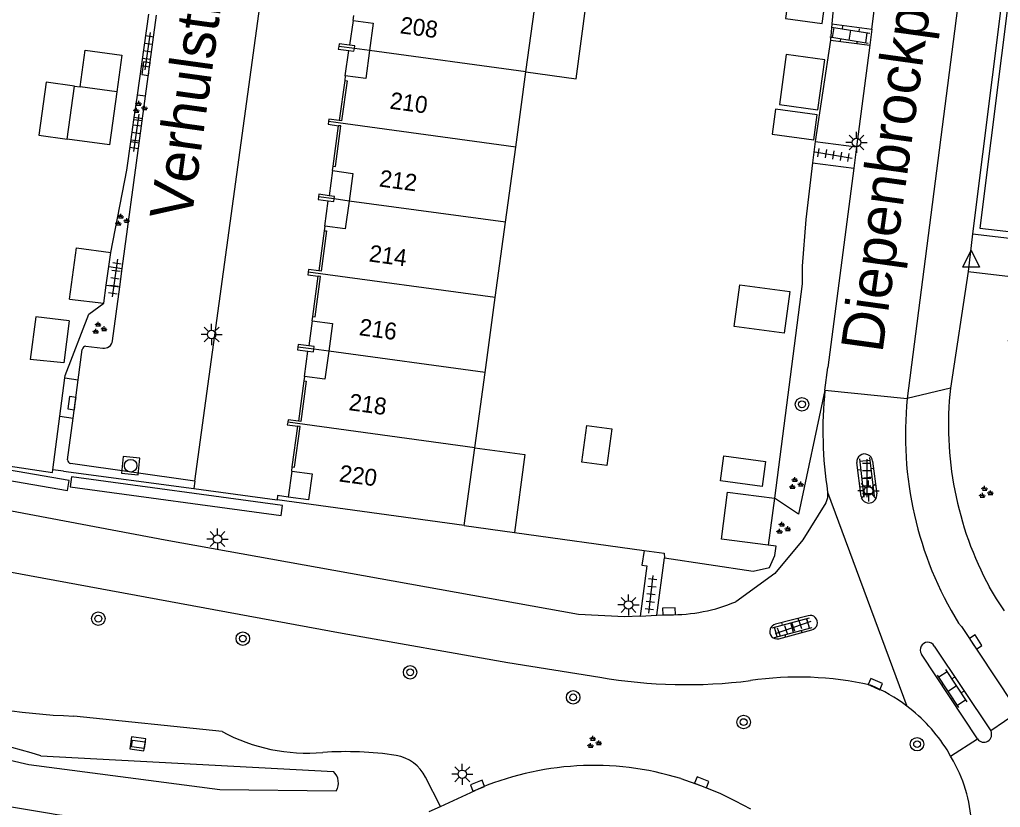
# Model space of a CAD drawing. Extents: x 132999 to 136000, y 398499 to 400501.
# Drawn here: x 134872.1 to 134930.3, y 399155.3 to 399202.1 of the extents above; entities that cross this region are included whole.
import ezdxf

# ---------------------------------------------------------------- set-up
doc = ezdxf.new("R2010")
doc.units = 0
for name, color, linetype in [('gg-afsc-erfafscheiding', 7, 'Continuous'), ('gg-afsc-haag', 7, 'Continuous'), ('gg-afsc-hekwerk', 7, 'Continuous'), ('gg-anno-huisnummerreeks BGT', 7, 'Continuous'), ('gg-anno-openbare ruimte label', 7, 'Continuous'), ('gg-bbg-gedigitaliseerde bijgebouw', 7, 'Continuous'), ('gg-bbg-hoofdgebouw', 7, 'Continuous'), ('gg-bbg-luifel en loopbrug', 7, 'Continuous'), ('gg-bbg-onder overbouw', 7, 'Continuous'), ('gg-bbg-pand overbouw', 7, 'Continuous'), ('gg-bbg-pilaar onder overbouw', 7, 'Continuous'), ('gg-bbg-pilaar pand', 7, 'Continuous'), ('gg-bbg-tussenscheiding', 7, 'Continuous'), ('gg-bbg-tussenscheiding niveau 01', 7, 'Continuous'), ('gg-knt-bovenkant onderkant talud', 7, 'Continuous'), ('gg-knt-verharding', 7, 'Continuous'), ('gg-knt-verharding nz', 7, 'Continuous'), ('gt-grn-groengrens', 7, 'Continuous'), ('gt-grn-weggrens', 7, 'Continuous'), ('gt-symb-boom', 7, 'Continuous'), ('gt-symb-groenvak', 7, 'Continuous'), ('gt-symb-klinker verharding', 7, 'Continuous'), ('gt-symb-kolk', 7, 'Continuous'), ('gt-symb-kolk center center', 7, 'Continuous'), ('gt-symb-lichtmast', 7, 'Continuous'), ('gt-symb-rioolschacht', 7, 'Continuous'), ('gt-symb-tegel verharding', 7, 'Continuous'), ('gt-symb-waterafsluiter', 7, 'Continuous')]:
    doc.layers.add(name, color=color, linetype=linetype)

# ---------------------------------------------------------------- blocks, each defined once
blk = doc.blocks.new('gt0-GRVAK')
at = {"layer": 'gt-symb-groenvak'}
for p, q in [((-0.11, 0.189), (-0.228, 0.24)), ((-0.182, 0.153), (0.088, 0.153)), ((-0.091, 0.211), (-0.156, 0.322)), ((-0.047, 0.214), (-0.047, 0.393)), ((-0.004, 0.211), (0.061, 0.322)), ((0.015, 0.189), (0.133, 0.24)), ((0.262, -0.052), (0.197, 0.059)), ((0.305, -0.049), (0.305, 0.13)), ((0.349, -0.052), (0.414, 0.059)), ((-0.245, -0.228), (-0.363, -0.177)), ((-0.318, -0.264), (-0.047, -0.264)), ((-0.226, -0.206), (-0.291, -0.095)), ((-0.183, -0.203), (-0.183, -0.024)), ((-0.139, -0.206), (-0.074, -0.095)), ((-0.12, -0.228), (-0.002, -0.177)), ((0.243, -0.074), (0.125, -0.023)), ((0.17, -0.11), (0.441, -0.11)), ((0.368, -0.074), (0.486, -0.023))]:
    blk.add_line(p, q, dxfattribs=at)
blk = doc.blocks.new('gt0-TEG1')
at = {"layer": 'gt-symb-tegel verharding'}
for p, q in [((-1.125, 0), (1.125, 0)), ((-0.9, -0.25), (-0.9, 0.25)), ((-0.45, -0.25), (-0.45, 0.25)), ((0, -0.25), (0, 0.25)), ((0.45, -0.25), (0.45, 0.25)), ((0.9, -0.25), (0.9, 0.25))]:
    blk.add_line(p, q, dxfattribs=at)
blk = doc.blocks.new('gt0-LMAST')
at = {"layer": 'gt-symb-lichtmast'}
for p, q in [((-0.005, 0.246), (-0.005, 0.621)), ((-0.182, 0.173), (-0.447, 0.438)), ((0.172, 0.173), (0.437, 0.438)), ((-0.255, -0.004), (-0.63, -0.004)), ((-0.182, -0.181), (-0.447, -0.446)), ((-0.005, -0.254), (-0.005, -0.629)), ((0.437, -0.446), (0.172, -0.181)), ((0.245, -0.004), (0.62, -0.004))]:
    blk.add_line(p, q, dxfattribs=at)
blk.add_circle((-0.005, -0.004), 0.25, dxfattribs=at)
blk = doc.blocks.new('gt0-RS')
at = {"layer": 'gt-symb-rioolschacht'}
blk.add_lwpolyline([(-0.5, -0.5), (0.5, -0.5), (0.5, 0.5), (-0.5, 0.5)], close=True, dxfattribs=at)
blk.add_circle((0, 0), 0.375, dxfattribs=at)
blk = doc.blocks.new('gt0-KOLK')
at = {"layer": 'gt-symb-kolk'}
blk.add_lwpolyline([(0, 0), (0.375, 0), (0.375, 0.4), (-0.375, 0.4), (-0.375, 0), (0, 0)], dxfattribs=at)
blk = doc.blocks.new('gt0-KL1')
at = {"layer": 'gt-symb-klinker verharding'}
for p, q in [((-1.15, 0.3), (1.15, 0.3)), ((-1, -0.3), (-1, 0.3)), ((-0.5, 0.3), (-0.5, 0.45)), ((0, -0.3), (0, 0.3)), ((0.5, 0.3), (0.5, 0.45)), ((1, -0.3), (1, 0.3)), ((-1.15, -0.3), (1.15, -0.3)), ((-0.5, -0.45), (-0.5, -0.3)), ((0.5, -0.45), (0.5, -0.3))]:
    blk.add_line(p, q, dxfattribs=at)
blk = doc.blocks.new('gt0-BOOM')
at = {"layer": 'gt-symb-boom'}
for radius in [0.4, 0.2]:
    blk.add_circle((0, 0), radius, dxfattribs=at)
blk = doc.blocks.new('gt0-WAFSL')
at = {"layer": 'gt-symb-waterafsluiter'}
for p, q in [((-0.5, -0.333), (0, 0.667)), ((0, 0.667), (0.5, -0.333)), ((0.5, -0.333), (-0.5, -0.333))]:
    blk.add_line(p, q, dxfattribs=at)
blk = doc.blocks.new('gt0-KOLKCC')
at = {"layer": 'gt-symb-kolk center center'}
blk.add_lwpolyline([(-0.375, 0.2), (0.375, 0.2), (0.375, -0.2), (-0.375, -0.2)], close=True, dxfattribs=at)

msp = doc.modelspace()

# ---------------------------------------------------------------- linework, layer by layer
at = {"layer": 'gg-afsc-erfafscheiding'}
for p, q in [((134879.132, 399197.619), (134879.814, 399202.41)), ((134920.34, 399201.843), (134920.252, 399200.878)), ((134920.252, 399200.878), (134919.358, 399194.853)), ((134878.923, 399196.151), (134879.132, 399197.619)), ((134878.735, 399194.831), (134878.923, 399196.151)), ((134878.498, 399193.167), (134878.735, 399194.831)), ((134919.358, 399194.853), (134919.201, 399193.591)), ((134876.241, 399184.61), (134877.139, 399185.267)), ((134874.53, 399178.557), (134874.827, 399180.826)), ((134874.114, 399175.379), (134874.53, 399178.557)), ((134901.502, 399171.65), (134909.195, 399170.588))]:
    msp.add_line(p, q, dxfattribs=at)
for points in [[(134921.625, 399214.61), (134920.924, 399209.671), (134920.528, 399209.728), (134919.944, 399205.833), (134920.698, 399205.764), (134920.34, 399201.843)], [(134919.201, 399193.591), (134918.8, 399190.225), (134918.573, 399187.467), (134918.58, 399186.405), (134916.929, 399173.695)], [(134874.827, 399180.826), (134874.845, 399180.967), (134876.241, 399184.61)], [(134865.794, 399176.464), (134874.091, 399175.207), (134874.114, 399175.379)], [(134909.195, 399170.588), (134910.4, 399170.422), (134910.405, 399170.154)], [(134910.405, 399170.154), (134915.677, 399169.362), (134916.647, 399169.583), (134916.965, 399170.296), (134917.035, 399170.835), (134916.567, 399170.895)]]:
    msp.add_lwpolyline(points, dxfattribs=at)
at = {"layer": 'gg-afsc-haag'}
msp.add_line((134877.559, 399188.262), (134878.498, 399193.167), dxfattribs=at)
at = {"layer": 'gg-afsc-hekwerk'}
for p, q in [((134874.742, 399175.297), (134882.475, 399174.256)), ((134882.475, 399174.256), (134887.42, 399173.59))]:
    msp.add_line(p, q, dxfattribs=at)
at = {"layer": 'gg-bbg-gedigitaliseerde bijgebouw'}
for p, q in [((134875.728, 399198.107), (134876.026, 399200.287)), ((134874.972, 399195.002), (134875.404, 399198.151)), ((134875.404, 399198.151), (134875.728, 399198.107)), ((134877.443, 399187.437), (134877.559, 399188.262)), ((134877.288, 399186.333), (134877.443, 399187.437)), ((134877.139, 399185.267), (134877.288, 399186.333)), ((134875.098, 399185.494), (134877.139, 399185.267)), ((134916.929, 399173.695), (134916.567, 399170.895))]:
    msp.add_line(p, q, dxfattribs=at)
for points in [[(134917.921, 399204.638), (134917.585, 399202.161), (134919.765, 399201.865), (134920.101, 399204.342), (134917.921, 399204.638)], [(134876.026, 399200.287), (134878.206, 399199.988), (134877.907, 399197.809)], [(134917.639, 399200.022), (134917.235, 399197.049), (134919.514, 399196.74), (134919.918, 399199.712), (134917.639, 399200.022)], [(134877.907, 399197.809), (134877.475, 399194.658), (134874.972, 399195.002)], [(134916.997, 399196.779), (134916.795, 399195.292), (134919.272, 399194.956), (134919.474, 399196.442), (134916.997, 399196.779)], [(134875.098, 399185.494), (134875.515, 399188.542), (134877.559, 399188.262)], [(134914.542, 399183.88), (134914.878, 399186.357), (134917.851, 399185.954), (134917.515, 399183.476), (134914.542, 399183.88)], [(134875.08, 399184.209), (134873.096, 399184.461), (134872.773, 399181.92)], [(134875.08, 399184.209), (134874.763, 399181.718), (134872.773, 399181.92)], [(134905.5, 399175.827), (134905.796, 399178.007), (134907.282, 399177.805), (134906.986, 399175.625), (134905.5, 399175.827)], [(134913.724, 399174.711), (134913.926, 399176.197), (134916.403, 399175.861), (134916.202, 399174.374), (134913.724, 399174.711)], [(134916.567, 399170.895), (134913.796, 399171.253), (134914.157, 399174.053), (134916.929, 399173.695)]]:
    msp.add_lwpolyline(points, dxfattribs=at)
at = {"layer": 'gg-bbg-hoofdgebouw'}
for p, q in [((134902.187, 399198.991), (134902.793, 399203.453)), ((134891.932, 399202.048), (134891.97, 399202.331)), ((134891.47, 399198.75), (134891.434, 399198.487)), ((134901.581, 399194.529), (134902.187, 399198.991)), ((134900.975, 399190.066), (134901.581, 399194.529)), ((134890.71, 399193.13), (134890.746, 399193.399)), ((134890.26, 399189.83), (134890.224, 399189.567)), ((134900.369, 399185.602), (134900.975, 399190.066)), ((134899.764, 399181.148), (134900.369, 399185.602)), ((134889.5, 399184.21), (134889.535, 399184.468)), ((134899.158, 399176.688), (134899.764, 399181.148)), ((134889.05, 399180.92), (134889.014, 399180.657)), ((134898.53, 399172.06), (134899.158, 399176.688)), ((134888.29, 399175.3), (134888.325, 399175.559)), ((134898.53, 399172.06), (134887.42, 399173.59))]:
    msp.add_line(p, q, dxfattribs=at)
for points in [[(134891.112, 399196.107), (134890.496, 399196.19), (134890.475, 399196.037)], [(134890.475, 399196.037), (134890.453, 399195.883), (134891.071, 399195.799)], [(134889.265, 399187.11), (134889.244, 399186.956), (134889.86, 399186.873)], [(134889.902, 399187.18), (134889.286, 399187.263), (134889.265, 399187.11)], [(134888.05, 399178.196), (134888.029, 399178.042), (134888.649, 399177.958)], [(134888.691, 399178.265), (134888.071, 399178.349), (134888.05, 399178.196)], [(134888.08, 399173.754), (134887.45, 399173.84), (134887.42, 399173.59)]]:
    msp.add_lwpolyline(points, dxfattribs=at)
at = {"layer": 'gg-bbg-luifel en loopbrug'}
msp.add_line((134898.53, 399172.06), (134901.502, 399171.65), dxfattribs=at)
for points in [[(134902.187, 399198.991), (134905.159, 399198.587), (134905.765, 399203.049), (134902.793, 399203.453)], [(134875.404, 399198.151), (134873.715, 399198.383), (134873.283, 399195.233), (134874.972, 399195.002)], [(134899.158, 399176.688), (134902.131, 399176.284), (134901.502, 399171.65)]]:
    msp.add_lwpolyline(points, dxfattribs=at)
at = {"layer": 'gg-bbg-onder overbouw'}
for points in [[(134891.932, 399202.048), (134893.13, 399201.89), (134892.906, 399200.252)], [(134892.906, 399200.252), (134892.68, 399198.59), (134891.47, 399198.75)], [(134891.434, 399198.487), (134891.573, 399198.469), (134891.251, 399196.088), (134891.112, 399196.107)], [(134890.746, 399193.399), (134890.885, 399193.38), (134891.21, 399195.78), (134891.071, 399195.799)], [(134890.71, 399193.13), (134891.92, 399192.97), (134891.696, 399191.326)], [(134891.696, 399191.326), (134891.47, 399189.67), (134890.26, 399189.83)], [(134890.224, 399189.567), (134890.363, 399189.549), (134890.04, 399187.161), (134889.902, 399187.18)], [(134889.535, 399184.468), (134889.674, 399184.449), (134889.999, 399186.854), (134889.86, 399186.873)], [(134889.5, 399184.21), (134890.71, 399184.05), (134890.487, 399182.408)], [(134890.487, 399182.408), (134890.26, 399180.75), (134889.05, 399180.92)], [(134889.014, 399180.657), (134889.153, 399180.639), (134888.83, 399178.246), (134888.691, 399178.265)], [(134888.325, 399175.559), (134888.464, 399175.54), (134888.788, 399177.939), (134888.649, 399177.958)], [(134888.29, 399175.3), (134889.5, 399175.13), (134889.29, 399173.59), (134888.08, 399173.754)]]:
    msp.add_lwpolyline(points, dxfattribs=at)
at = {"layer": 'gg-bbg-pand overbouw'}
for p, q in [((134891.932, 399202.048), (134891.723, 399200.569)), ((134891.47, 399198.75), (134891.672, 399200.266)), ((134891.434, 399198.487), (134891.112, 399196.107)), ((134890.746, 399193.399), (134891.071, 399195.799)), ((134890.71, 399193.13), (134890.512, 399191.643)), ((134890.26, 399189.83), (134890.461, 399191.339)), ((134890.224, 399189.567), (134889.902, 399187.18)), ((134889.535, 399184.468), (134889.86, 399186.873)), ((134889.5, 399184.21), (134889.306, 399182.726)), ((134889.05, 399180.92), (134889.246, 399182.424)), ((134889.014, 399180.657), (134888.691, 399178.265)), ((134888.325, 399175.559), (134888.649, 399177.958)), ((134888.29, 399175.3), (134888.08, 399173.754))]:
    msp.add_line(p, q, dxfattribs=at)
at = {"layer": 'gg-bbg-pilaar onder overbouw'}
for points in [[(134891.672, 399200.266), (134891.985, 399200.224), (134892.009, 399200.376)], [(134892.009, 399200.376), (134892.032, 399200.528), (134891.723, 399200.569)], [(134890.803, 399191.449), (134890.823, 399191.602), (134890.512, 399191.643)], [(134890.461, 399191.339), (134890.782, 399191.296), (134890.803, 399191.449)], [(134889.246, 399182.424), (134889.574, 399182.381), (134889.594, 399182.534)], [(134889.594, 399182.534), (134889.614, 399182.686), (134889.306, 399182.726)]]:
    msp.add_lwpolyline(points, dxfattribs=at)
at = {"layer": 'gg-bbg-pilaar pand'}
for points in [[(134891.077, 399200.5), (134891.053, 399200.348), (134891.672, 399200.266)], [(134891.723, 399200.569), (134891.101, 399200.652), (134891.077, 399200.5)], [(134889.875, 399191.573), (134889.855, 399191.42), (134890.461, 399191.339)], [(134890.512, 399191.643), (134889.895, 399191.725), (134889.875, 399191.573)], [(134889.306, 399182.726), (134888.678, 399182.808), (134888.658, 399182.656)], [(134888.658, 399182.656), (134888.638, 399182.503), (134889.246, 399182.424)]]:
    msp.add_lwpolyline(points, dxfattribs=at)
at = {"layer": 'gg-bbg-tussenscheiding'}
for p, q in [((134892.009, 399200.376), (134891.077, 399200.5)), ((134902.187, 399198.991), (134892.906, 399200.252)), ((134877.907, 399197.809), (134875.728, 399198.107)), ((134901.581, 399194.529), (134890.475, 399196.037)), ((134890.803, 399191.449), (134889.875, 399191.573)), ((134900.975, 399190.066), (134891.696, 399191.326)), ((134900.369, 399185.602), (134889.265, 399187.11)), ((134889.594, 399182.534), (134888.658, 399182.656)), ((134899.764, 399181.148), (134890.487, 399182.408)), ((134899.158, 399176.688), (134888.05, 399178.196))]:
    msp.add_line(p, q, dxfattribs=at)
at = {"layer": 'gg-bbg-tussenscheiding niveau 01'}
for p, q in [((134892.906, 399200.252), (134892.009, 399200.376)), ((134891.696, 399191.326), (134890.803, 399191.449)), ((134890.487, 399182.408), (134889.594, 399182.534))]:
    msp.add_line(p, q, dxfattribs=at)
at = {"layer": 'gg-knt-bovenkant onderkant talud'}
for p, q in [((134884.159, 399159.84), (134875.36, 399160.757)), ((134873.406, 399158.401), (134890.77, 399157.465)), ((134897.113, 399155.398), (134896.233, 399157.127))]:
    msp.add_line(p, q, dxfattribs=at)
msp.add_lwpolyline([(134854.008, 399162.751), (134847.445, 399164.287), (134840.933, 399165.753), (134837.933, 399166.391), (134837.806, 399166.346), (134837.691, 399166.108), (134837.694, 399165.962), (134837.747, 399165.809), (134853.978, 399161.95), (134863.727, 399159.959), (134872.683, 399157.892), (134884.031, 399156.395), (134890.928, 399156.315)], dxfattribs=at)
for centre, radius, start, end in [((134876.513, 399195.409), 34.671, 251.8283, 268.09484), ((134850.381, 399080.75), 80.993, 73.4837, 80.27925), ((134889.218, 399169.185), 10.627, 241.57163, 274.93928), ((134891.529, 399138.499), 20.147, 81.55606, 93.97204), ((134894.061, 399156.034), 2.431, 26.70525, 79.91282), ((134890.136, 399156.792), 0.924, 328.92985, 46.71608)]:
    msp.add_arc(centre, radius, start, end, dxfattribs=at)
at = {"layer": 'gg-knt-verharding'}
for p, q in [((134931.956, 399215.49), (134928.684, 399189.371)), ((134922.716, 399201.535), (134924.363, 399214.228)), ((134879.621, 399197.553), (134880.267, 399202.348)), ((134920.34, 399201.843), (134922.716, 399201.535)), ((134922.716, 399201.535), (134922.592, 399200.575)), ((134920.252, 399200.878), (134922.592, 399200.575)), ((134922.592, 399200.575), (134921.809, 399194.535)), ((134879.621, 399197.553), (134879.132, 399197.619)), ((134879.422, 399196.083), (134879.621, 399197.553)), ((134879.422, 399196.083), (134878.923, 399196.151)), ((134879.243, 399194.762), (134879.422, 399196.083)), ((134878.234, 399187.33), (134879.243, 399194.762)), ((134879.243, 399194.762), (134878.735, 399194.831)), ((134919.358, 399194.853), (134921.809, 399194.535)), ((134921.809, 399194.535), (134921.645, 399193.274)), ((134919.201, 399193.591), (134921.645, 399193.274)), ((134921.645, 399193.274), (134920.11, 399181.439)), ((134877.443, 399187.437), (134878.234, 399187.33)), ((134878.084, 399186.225), (134878.234, 399187.33)), ((134928.424, 399187.138), (134927.376, 399180.227)), ((134877.288, 399186.333), (134878.084, 399186.225)), ((134877.651, 399183.033), (134878.084, 399186.225)), ((134875.626, 399180.722), (134875.86, 399182.524)), ((134876.076, 399182.709), (134877.073, 399182.594)), ((134919.933, 399180.098), (134920.11, 399181.439)), ((134874.827, 399180.826), (134875.626, 399180.722)), ((134875.327, 399178.449), (134875.626, 399180.722)), ((134874.53, 399178.557), (134875.327, 399178.449)), ((134874.991, 399175.963), (134875.327, 399178.449)), ((134922.074, 399173.793), (134921.822, 399175.8)), ((134922.751, 399175.886), (134923.008, 399173.94)), ((134882.535, 399174.698), (134875.167, 399175.751)), ((134882.535, 399174.698), (134882.475, 399174.256)), ((134909.951, 399166.739), (134910.405, 399170.154)), ((134908.976, 399166.689), (134909.951, 399166.739)), ((134909.951, 399166.739), (134910.683, 399166.77)), ((134918.93, 399166.711), (134917.004, 399166.205)), ((134917.194, 399165.346), (134919.153, 399165.879)), ((134891.279, 399165.678), (134901.122, 399163.932)), ((134926.421, 399164.913), (134929.773, 399159.886)), ((134928.979, 399159.399), (134925.658, 399164.442)), ((134901.122, 399163.932), (134906.579, 399163.067)), ((134931.405, 399160.993), (134929.773, 399159.886)), ((134927.388, 399158.381), (134928.979, 399159.399)), ((134927.388, 399158.381), (134927.178, 399158.747)), ((134927.563, 399158.078), (134927.388, 399158.381)), ((134897.113, 399155.398), (134899.168, 399156.348)), ((134896.452, 399155.092), (134897.113, 399155.398))]:
    msp.add_line(p, q, dxfattribs=at)
for points in [[(134882.535, 399174.698), (134888.633, 399219.206), (134891.446, 399218.824)], [(134928.684, 399189.371), (134933.582, 399188.797), (134933.675, 399189.453), (134934.164, 399189.386)], [(134928.424, 399187.138), (134931.269, 399186.799), (134930.805, 399183.015), (134932.919, 399182.725)], [(134908.976, 399166.689), (134908.038, 399166.641), (134905.309, 399166.777), (134880.79, 399171.2), (134870.91, 399173.05), (134845.348, 399178.44)], [(134822.107, 399175.637), (134824.088, 399176.21), (134825.179, 399176.572), (134827.315, 399177.426), (134828.439, 399177.675), (134829.587, 399177.791), (134830.74, 399177.804), (134831.89, 399177.713), (134833.028, 399177.52), (134869.39, 399169.71), (134891.279, 399165.678)], [(134920.092, 399174.038), (134920.09, 399173.72), (134919.989, 399173.419), (134918.62, 399171.215), (134916.952, 399169.227), (134914.65, 399167.547)], [(134909.195, 399170.588), (134909.074, 399169.71), (134909.371, 399169.67), (134908.976, 399166.689)], [(134930.58, 399167.009), (134930.11, 399167.716), (134929.694, 399168.404)], [(134927.86, 399166.271), (134928.032, 399166.072), (134931.068, 399161.496)], [(134878.676, 399158.804), (134879.52, 399158.692), (134879.624, 399159.398), (134878.783, 399159.526), (134878.676, 399158.804)], [(134911.378, 399157.044), (134912.542, 399156.637), (134913.688, 399156.177), (134914.608, 399155.732), (134915.509, 399155.254)]]:
    msp.add_lwpolyline(points, dxfattribs=at)
for centre, radius, start, end in [((134877.147, 399183.096), 0.508, 261.60553, 352.82895), ((134876.076, 399182.49), 0.219, 89.99303, 171.16586), ((134943.402, 399177.682), 23.593, 174.12168, 188.88424), ((134947.525, 399178.039), 20.267, 173.80116, 208.38409), ((134945.964, 399177.414), 21.259, 174.07442, 211.61282), ((134875.202, 399175.959), 0.211, 179.00797, 260.39018), ((134922.286, 399175.849), 0.467, 4.4939, 186.084), ((134922.54, 399173.874), 0.473, 189.87798, 8.01057), ((134910.771, 399176.838), 10.069, 269.50186, 292.66213), ((134919.059, 399166.3), 0.431, 282.52714, 107.48137), ((134917.092, 399165.774), 0.44, 101.48486, 283.45973), ((134926.032, 399164.689), 0.449, 29.93936, 213.43471), ((134911.717, 399192.52), 29.898, 260.10442, 277.2768), ((134918.345, 399143.646), 19.426, 77.26559, 98.40892), ((134918.871, 399153.544), 9.799, 52.80366, 67.46211), ((134918.86, 399153.522), 9.823, 32.13819, 52.83083), ((134929.356, 399159.676), 0.467, 216.31033, 26.73542), ((134908.334, 399367.397), 215.17, 256.47133, 261.55629), ((134906.205, 399140.352), 17.475, 72.77986, 113.74508), ((134919.881, 399153.844), 8.771, 1.62617, 28.86217)]:
    msp.add_arc(centre, radius, start, end, dxfattribs=at)
at = {"layer": 'gg-knt-verharding nz'}
msp.add_line((134929.778, 399218.265), (134924.819, 399179.609), dxfattribs=at)
at = {"layer": 'gt-grn-groengrens'}
msp.add_line((134874.742, 399175.297), (134874.114, 399175.379), dxfattribs=at)
for points in [[(134932.352, 399215.435), (134929.131, 399189.721), (134933.241, 399189.24), (134933.335, 399189.903), (134933.634, 399189.862), (134935.27, 399201.745), (134971.226, 399196.856), (134970.543, 399191.958), (134970.146, 399192.005)], [(134919.933, 399180.098), (134918.355, 399172.739), (134916.929, 399173.695)], [(134865.182, 399176.139), (134865.131, 399175.843), (134874.988, 399174.146), (134875.09, 399174.738), (134865.233, 399176.435), (134865.182, 399176.139)], [(134875.185, 399174.654), (134875.134, 399174.358), (134887.671, 399172.658), (134887.751, 399173.252), (134875.225, 399174.951), (134875.185, 399174.654)]]:
    msp.add_lwpolyline(points, dxfattribs=at)
at = {"layer": 'gt-grn-weggrens'}
for p, q in [((134928.684, 399189.371), (134928.424, 399187.138)), ((134919.933, 399180.098), (134924.819, 399179.609)), ((134927.376, 399180.227), (134924.819, 399179.609)), ((134920.092, 399174.038), (134924.795, 399161.349))]:
    msp.add_line(p, q, dxfattribs=at)

# ---------------------------------------------------------------- block references
at = {"layer": 'gt-symb-boom'}
for p in [(134918.568, 399179.262), (134876.813, 399166.54), (134885.388, 399165.356), (134895.315, 399163.356), (134904.993, 399161.869), (134915.106, 399160.403), (134925.398, 399159.088)]:
    msp.add_blockref('gt0-BOOM', p, dxfattribs=at)
at = {"layer": 'gt-symb-groenvak'}
for p in [(134879.256, 399196.872), (134878.193, 399190.178), (134876.854, 399183.76), (134918.195, 399174.542), (134929.455, 399174.022), (134917.427, 399171.89), (134906.211, 399159.184)]:
    msp.add_blockref('gt0-GRVAK', p, dxfattribs=at)
at = {"layer": 'gt-symb-klinker verharding'}
for p, rotation in [((134921.411, 399201.174), -9.26452398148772), ((134922.408, 399174.923), -83.16632765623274), ((134917.978, 399166.003), 15.00891367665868), ((134927.495, 399162.392), 123.49940007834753)]:
    msp.add_blockref('gt0-KL1', p, dxfattribs=dict(at, rotation=rotation))
at = {"layer": 'gt-symb-kolk'}
for p, rotation in [((134879.839, 399199.156), 82.26936373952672), ((134875.442, 399179.302), 82.31043258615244), ((134910.683, 399166.77), 1.8346729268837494), ((134928.71, 399165.046), -56.500599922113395), ((134922.844, 399162.476), -23.822899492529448), ((134912.546, 399156.64), -21.882335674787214), ((134899.388, 399156.443), 21.186993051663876)]:
    msp.add_blockref('gt0-KOLK', p, dxfattribs=dict(at, rotation=rotation))
at = {"layer": 'gt-symb-kolk center center', "rotation": -7.673571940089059}
msp.add_blockref('gt0-KOLKCC', (134879.186, 399159.088), dxfattribs=at)
at = {"layer": 'gt-symb-lichtmast'}
for p in [(134921.81, 399194.807), (134883.543, 399183.409), (134922.522, 399174.124), (134883.89, 399171.268), (134908.279, 399167.361), (134898.416, 399157.306)]:
    msp.add_blockref('gt0-LMAST', p, dxfattribs=at)
at = {"layer": 'gt-symb-rioolschacht', "rotation": 84.62584657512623}
msp.add_blockref('gt0-RS', (134878.734, 399175.617), dxfattribs=at)
at = {"layer": 'gt-symb-tegel verharding'}
for p, rotation in [((134879.729, 399200.218), -97.93555037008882), ((134879.059, 399195.375), -97.93555037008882), ((134920.444, 399194.056), -9.321060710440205), ((134877.799, 399186.752), -97.93555036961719), ((134922.412, 399174.877), -90.00000000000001), ((134909.611, 399167.982), 83.68511557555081), ((134918.058, 399166.024), 19.033079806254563)]:
    msp.add_blockref('gt0-TEG1', p, dxfattribs=dict(at, rotation=rotation))
at = {"layer": 'gt-symb-waterafsluiter'}
msp.add_blockref('gt0-WAFSL', (134928.609, 399187.734), dxfattribs=at)

# ---------------------------------------------------------------- texts
at = {"layer": 'gg-anno-huisnummerreeks BGT'}
for s, p in [('208', (134894.677, 399201.289)), ('210', (134894.069, 399196.814)), ('212', (134893.443, 399192.197)), ('214', (134892.838, 399187.746)), ('216', (134892.247, 399183.37)), ('218', (134891.64, 399178.919)), ('220', (134891.067, 399174.687))]:
    msp.add_text(s, height=1, rotation=352.3, dxfattribs=at).set_placement(p)
at = {"layer": 'gg-anno-openbare ruimte label'}
for s, p in [('Verhulstlaan', (134882.327, 399190.093)), ('Diepenbrockpad', (134923.339, 399182.267))]:
    msp.add_text(s, height=2.5, rotation=82.1, dxfattribs=at).set_placement(p)

doc.saveas('drawing.dxf')
